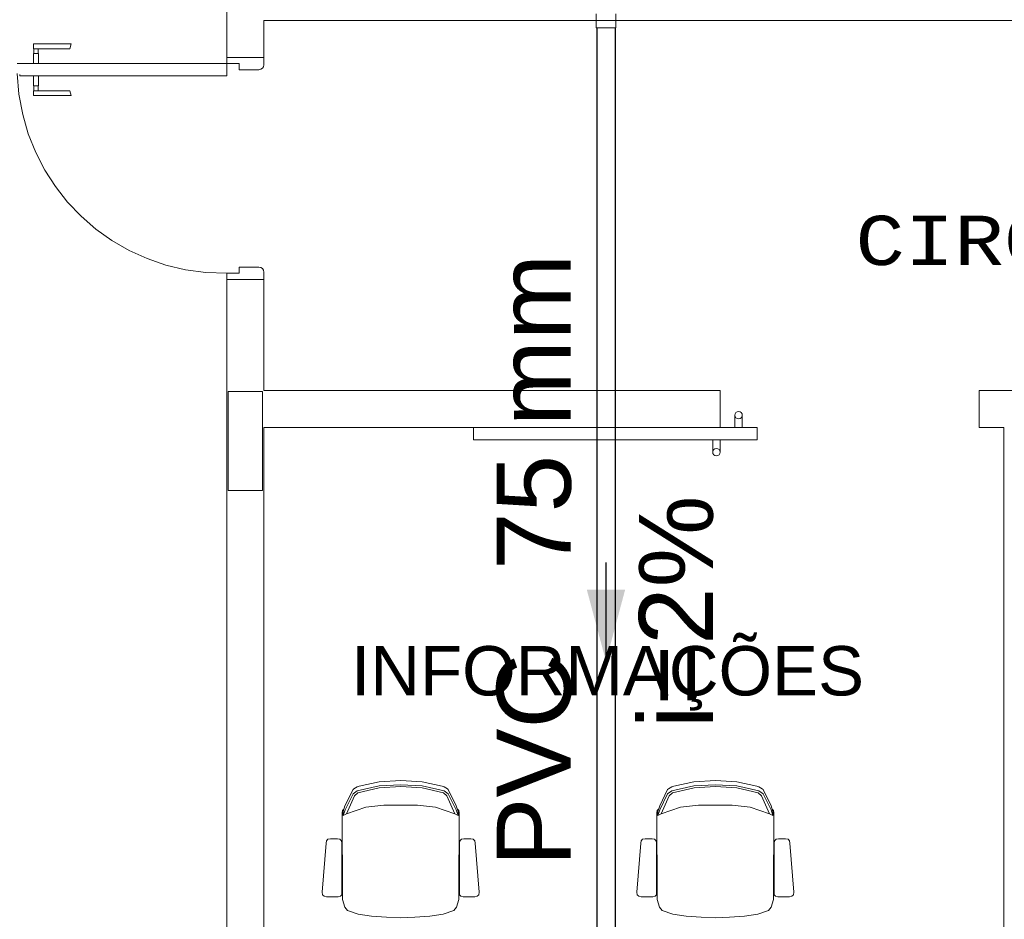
# Model space of a CAD drawing. Header units: feet. Extents: x 8 to 127, y 6 to 90.
# Tile 295 of 538: x 43.9 to 45.89, y 50.4 to 52.23. Entities that reach past the tile are written whole.
import ezdxf

# ---------------------------------------------------------------- set-up
doc = ezdxf.new("R2010")
doc.units = ezdxf.units.FT
doc.header["$MEASUREMENT"] = 0
doc.linetypes.add('HIDDENX2', pattern=[1.905, 1.27, -0.635])
for name, color, linetype in [('Alvenaria', 7, 'Continuous'), ('Esquadria', 250, 'Continuous'), ('FINA', 7, 'Continuous'), ('MOBILIÁRIO - móveis', 250, 'Continuous'), ('Projeção', 252, 'HIDDENX2'), ('texto', 7, 'Continuous')]:
    doc.layers.add(name, color=color, linetype=linetype)
for name, color, linetype, lineweight in [('Simbolos', 5, 'Continuous', 20), ('TQ-Condutos Sub-coletores', 108, 'Continuous', 25), ('TQ-Sentido conduto Sub-coletores', 108, 'Continuous', 30), ('TQ-Textos conduto Sub-coletores', 108, 'Continuous', 9)]:
    doc.layers.add(name, color=color, linetype=linetype, lineweight=lineweight)
doc.styles.add('Arial', font='arial.ttf')
doc.styles.add('CourierNew', font='cour.ttf')

msp = doc.modelspace()

# ---------------------------------------------------------------- hatches: boundary and pattern name
at = {"layer": 'TQ-Sentido conduto Sub-coletores', "linetype": 'Continuous'}
msp.add_hatch(color=108, dxfattribs=at).paths.add_polyline_path([(45.0838, 50.9263), (45.1227, 51.0712), (45.045, 51.0712)])

# ---------------------------------------------------------------- linework, layer by layer
at = {"layer": 'Alvenaria', "lineweight": 5}
for p, q in [((44.3152, 52.15), (44.3152, 52.3)), ((47.7902, 52.225), (44.3902, 52.225)), ((44.3902, 52.225), (44.3902, 52.15)), ((44.3902, 52.15), (44.3152, 52.15)), ((44.3902, 51.7), (44.3152, 51.7)), ((44.3152, 51.7), (44.3152, 51.475)), ((44.3902, 51.475), (44.3902, 51.7)), ((44.3152, 51.475), (44.3152, 50.025)), ((44.4402, 51.475), (44.3902, 51.475)), ((45.3152, 51.475), (44.4402, 51.475)), ((45.3152, 51.4), (45.3152, 51.475)), ((46.0152, 51.475), (45.8402, 51.475)), ((45.8402, 51.475), (45.8402, 51.4)), ((44.3902, 50.025), (44.3902, 51.4)), ((44.3902, 51.4), (44.4402, 51.4)), ((44.4402, 51.4), (45.3152, 51.4)), ((45.8402, 51.4), (45.8902, 51.4)), ((45.8902, 51.4), (45.8902, 50.025))]:
    msp.add_line(p, q, dxfattribs=at)
at = {"layer": 'Esquadria', "lineweight": 5}
for p, q in [((43.9234, 52.1775), (43.9999, 52.1775)), ((43.9234, 52.1675), (43.9234, 52.1775)), ((43.9234, 52.1675), (43.997, 52.1675)), ((43.9242, 52.1575), (43.9242, 52.1675)), ((43.9327, 52.1575), (43.9327, 52.1675)), ((43.997, 52.1675), (43.9999, 52.1775)), ((43.9234, 52.1375), (43.9234, 52.1575)), ((43.9334, 52.1575), (43.9234, 52.1575)), ((43.9334, 52.1375), (43.9334, 52.1575)), ((44.3152, 52.1375), (44.3152, 52.15)), ((44.3902, 52.15), (44.3902, 52.135)), ((43.8902, 52.1375), (44.3152, 52.1375)), ((44.3402, 52.1375), (44.3152, 52.1375)), ((44.3152, 52.1375), (44.3152, 52.1125)), ((44.3402, 52.125), (44.3402, 52.1375)), ((44.3802, 52.125), (44.3402, 52.125)), ((43.8952, 52.1125), (43.8952, 52.115)), ((44.3152, 52.1125), (43.8952, 52.1125)), ((43.9234, 52.1125), (43.9234, 52.0925)), ((43.9334, 52.1125), (43.9334, 52.0925)), ((43.9334, 52.0925), (43.9234, 52.0925)), ((43.9234, 52.0825), (43.9234, 52.0725)), ((43.9234, 52.0825), (43.997, 52.0825)), ((43.9242, 52.0925), (43.9242, 52.0825)), ((43.9327, 52.0925), (43.9327, 52.0825)), ((43.997, 52.0825), (43.9999, 52.0725)), ((43.9234, 52.0725), (43.9999, 52.0725)), ((44.3802, 51.725), (44.3402, 51.725)), ((44.3402, 51.725), (44.3402, 51.7125)), ((44.3402, 51.7125), (44.3152, 51.7125)), ((44.3152, 51.7125), (44.3152, 51.7)), ((44.3902, 51.7), (44.3902, 51.715)), ((45.3452, 51.4), (45.3452, 51.425)), ((45.3602, 51.425), (45.3602, 51.4)), ((44.8152, 51.375), (44.8152, 51.4)), ((44.8152, 51.4), (45.3902, 51.4)), ((45.3902, 51.4), (45.3902, 51.375)), ((45.3902, 51.375), (44.8152, 51.375)), ((45.3002, 51.35), (45.3002, 51.375)), ((45.3152, 51.375), (45.3152, 51.35))]:
    msp.add_line(p, q, dxfattribs=at)
for centre in [(45.3527, 51.425), (45.3077, 51.35)]:
    msp.add_circle(centre, 0.0075, dxfattribs=at)
for centre, start, end in [((44.3802, 52.135), 270, 0), ((44.3802, 51.715), 0, 90)]:
    msp.add_arc(centre, 0.01, start, end, dxfattribs=at)
at = {"layer": 'FINA', "linetype": 'Continuous', "lineweight": 5}
for p, q in [((44.3876, 51.4726), (44.3176, 51.4726)), ((44.3176, 51.4726), (44.3176, 51.2726)), ((44.3876, 51.2726), (44.3876, 51.4726)), ((44.3176, 51.2726), (44.3876, 51.2726))]:
    msp.add_line(p, q, dxfattribs=at)
at = {"layer": 'MOBILIÁRIO - móveis', "lineweight": 5}
for p, q in [((44.6676, 50.6844), (44.6239, 50.6819)), ((44.6676, 50.6844), (44.7113, 50.6819)), ((45.3056, 50.6844), (45.2619, 50.6819)), ((45.3056, 50.6844), (45.3492, 50.6819)), ((44.571, 50.6662), (44.5547, 50.6334)), ((44.5728, 50.668), (44.571, 50.6662)), ((44.571, 50.6579), (44.5795, 50.6636)), ((44.5794, 50.6717), (44.5728, 50.668)), ((44.5837, 50.6732), (44.5794, 50.6717)), ((44.5795, 50.6636), (44.6239, 50.6736)), ((44.5807, 50.6594), (44.6243, 50.6701)), ((44.6239, 50.6819), (44.5837, 50.6732)), ((44.6239, 50.6736), (44.6676, 50.676)), ((44.6243, 50.6701), (44.6676, 50.6723)), ((44.7113, 50.6736), (44.6676, 50.676)), ((44.7109, 50.6701), (44.6676, 50.6723)), ((44.7545, 50.6594), (44.7109, 50.6701)), ((44.7113, 50.6819), (44.7514, 50.6732)), ((44.7557, 50.6636), (44.7113, 50.6736)), ((44.7514, 50.6732), (44.7557, 50.6717)), ((44.7557, 50.6717), (44.7624, 50.668)), ((44.7642, 50.6579), (44.7557, 50.6636)), ((44.7624, 50.668), (44.7642, 50.6662)), ((44.7642, 50.6662), (44.7804, 50.6334)), ((45.2089, 50.6662), (45.1927, 50.6334)), ((45.2108, 50.668), (45.2089, 50.6662)), ((45.2089, 50.6579), (45.2175, 50.6636)), ((45.2174, 50.6717), (45.2108, 50.668)), ((45.2217, 50.6732), (45.2174, 50.6717)), ((45.2175, 50.6636), (45.2619, 50.6736)), ((45.2187, 50.6594), (45.2623, 50.6701)), ((45.2619, 50.6819), (45.2217, 50.6732)), ((45.2619, 50.6736), (45.3056, 50.676)), ((45.2623, 50.6701), (45.3056, 50.6723)), ((45.3492, 50.6736), (45.3056, 50.676)), ((45.3489, 50.6701), (45.3056, 50.6723)), ((45.3924, 50.6594), (45.3489, 50.6701)), ((45.3492, 50.6819), (45.3894, 50.6732)), ((45.3937, 50.6636), (45.3492, 50.6736)), ((45.3894, 50.6732), (45.3937, 50.6717)), ((45.3937, 50.6717), (45.4003, 50.668)), ((45.4022, 50.6579), (45.3937, 50.6636)), ((45.4003, 50.668), (45.4022, 50.6662)), ((45.4022, 50.6662), (45.4184, 50.6334)), ((44.5548, 50.6253), (44.571, 50.6579)), ((44.5577, 50.6173), (44.5739, 50.6538)), ((44.5739, 50.6538), (44.5807, 50.6594)), ((44.7613, 50.6538), (44.7545, 50.6594)), ((44.7774, 50.6173), (44.7613, 50.6538)), ((44.7804, 50.6253), (44.7642, 50.6579)), ((45.1927, 50.6253), (45.2089, 50.6579)), ((45.1957, 50.6173), (45.2119, 50.6538)), ((45.2119, 50.6538), (45.2187, 50.6594)), ((45.3992, 50.6538), (45.3924, 50.6594)), ((45.4154, 50.6173), (45.3992, 50.6538)), ((45.4184, 50.6253), (45.4022, 50.6579)), ((44.5499, 50.6239), (44.5488, 50.6191)), ((44.5525, 50.6263), (44.5499, 50.6239)), ((44.5547, 50.6334), (44.5512, 50.6221)), ((44.5512, 50.614), (44.5548, 50.6253)), ((44.5577, 50.6173), (44.597, 50.6306)), ((44.597, 50.6306), (44.6334, 50.6345)), ((44.6334, 50.6345), (44.6676, 50.6345)), ((44.7017, 50.6345), (44.6676, 50.6345)), ((44.7382, 50.6306), (44.7017, 50.6345)), ((44.7774, 50.6173), (44.7382, 50.6306)), ((44.7804, 50.6334), (44.7839, 50.6221)), ((44.7839, 50.614), (44.7804, 50.6253)), ((44.7826, 50.6263), (44.7852, 50.6239)), ((44.7852, 50.6239), (44.7863, 50.6191)), ((45.1879, 50.6239), (45.1868, 50.6191)), ((45.1905, 50.6263), (45.1879, 50.6239)), ((45.1927, 50.6334), (45.1892, 50.6221)), ((45.1892, 50.614), (45.1927, 50.6253)), ((45.1957, 50.6173), (45.2349, 50.6306)), ((45.2349, 50.6306), (45.2714, 50.6345)), ((45.2714, 50.6345), (45.3056, 50.6345)), ((45.3397, 50.6345), (45.3056, 50.6345)), ((45.3762, 50.6306), (45.3397, 50.6345)), ((45.4154, 50.6173), (45.3762, 50.6306)), ((45.4184, 50.6334), (45.4219, 50.6221)), ((45.4219, 50.614), (45.4184, 50.6253)), ((45.4206, 50.6263), (45.4232, 50.6239)), ((45.4232, 50.6239), (45.4243, 50.6191)), ((44.5488, 50.6191), (44.5495, 50.4497)), ((44.5512, 50.6221), (44.5512, 50.614)), ((44.5512, 50.614), (44.5577, 50.6173)), ((44.7839, 50.614), (44.7774, 50.6173)), ((44.7839, 50.6221), (44.7839, 50.614)), ((44.7863, 50.6191), (44.7857, 50.4497)), ((45.1868, 50.6191), (45.1875, 50.4497)), ((45.1892, 50.6221), (45.1892, 50.614)), ((45.1892, 50.614), (45.1957, 50.6173)), ((45.4219, 50.614), (45.4154, 50.6173)), ((45.4219, 50.6221), (45.4219, 50.614)), ((45.4243, 50.6191), (45.4236, 50.4497)), ((44.5202, 50.5657), (44.5173, 50.5627)), ((44.5251, 50.5666), (44.5202, 50.5657)), ((44.5396, 50.5666), (44.5251, 50.5666)), ((44.5445, 50.5657), (44.5396, 50.5666)), ((44.5474, 50.5627), (44.5445, 50.5657)), ((44.7878, 50.5627), (44.7907, 50.5657)), ((44.7907, 50.5657), (44.7956, 50.5666)), ((44.7956, 50.5666), (44.81, 50.5666)), ((44.81, 50.5666), (44.8149, 50.5657)), ((44.8149, 50.5657), (44.8179, 50.5627)), ((45.1582, 50.5657), (45.1553, 50.5627)), ((45.1631, 50.5666), (45.1582, 50.5657)), ((45.1776, 50.5666), (45.1631, 50.5666)), ((45.1825, 50.5657), (45.1776, 50.5666)), ((45.1854, 50.5627), (45.1825, 50.5657)), ((45.4257, 50.5627), (45.4287, 50.5657)), ((45.4287, 50.5657), (45.4335, 50.5666)), ((45.4335, 50.5666), (45.448, 50.5666)), ((45.448, 50.5666), (45.4529, 50.5657)), ((45.4529, 50.5657), (45.4558, 50.5627)), ((44.5163, 50.5579), (44.5083, 50.4585)), ((44.5173, 50.5627), (44.5163, 50.5579)), ((44.5484, 50.5579), (44.5474, 50.5627)), ((44.5484, 50.453), (44.5484, 50.5579)), ((44.7868, 50.5579), (44.7878, 50.5627)), ((44.7868, 50.453), (44.7868, 50.5579)), ((44.8179, 50.5627), (44.8188, 50.5579)), ((44.8188, 50.5579), (44.8268, 50.4585)), ((45.1543, 50.5579), (45.1463, 50.4585)), ((45.1553, 50.5627), (45.1543, 50.5579)), ((45.1864, 50.5579), (45.1854, 50.5627)), ((45.1864, 50.453), (45.1864, 50.5579)), ((45.4247, 50.453), (45.4248, 50.5579)), ((45.4248, 50.5579), (45.4257, 50.5627)), ((45.4558, 50.5627), (45.4568, 50.5579)), ((45.4568, 50.5579), (45.4648, 50.4585)), ((44.5083, 50.4585), (44.5093, 50.453)), ((44.5093, 50.453), (44.5122, 50.4501)), ((44.5122, 50.4501), (44.5171, 50.4491)), ((44.5171, 50.4491), (44.5406, 50.4491)), ((44.5406, 50.4491), (44.5455, 50.4501)), ((44.5455, 50.4501), (44.5484, 50.453)), ((44.5495, 50.4497), (44.55, 50.4432)), ((44.7857, 50.4497), (44.7852, 50.4432)), ((44.7897, 50.4501), (44.7868, 50.453)), ((44.7946, 50.4491), (44.7897, 50.4501)), ((44.818, 50.4491), (44.7946, 50.4491)), ((44.8229, 50.4501), (44.818, 50.4491)), ((44.8259, 50.453), (44.8229, 50.4501)), ((44.8268, 50.4585), (44.8259, 50.453)), ((45.1463, 50.4585), (45.1473, 50.453)), ((45.1473, 50.453), (45.1502, 50.4501)), ((45.1502, 50.4501), (45.1551, 50.4491)), ((45.1551, 50.4491), (45.1786, 50.4491)), ((45.1786, 50.4491), (45.1835, 50.4501)), ((45.1835, 50.4501), (45.1864, 50.453)), ((45.1875, 50.4497), (45.1879, 50.4432)), ((45.4236, 50.4497), (45.4232, 50.4432)), ((45.4277, 50.4501), (45.4247, 50.453)), ((45.4325, 50.4491), (45.4277, 50.4501)), ((45.456, 50.4491), (45.4325, 50.4491)), ((45.4609, 50.4501), (45.456, 50.4491)), ((45.4638, 50.453), (45.4609, 50.4501)), ((45.4648, 50.4585), (45.4638, 50.453)), ((44.55, 50.4432), (44.5546, 50.4281)), ((44.5546, 50.4281), (44.5599, 50.4211)), ((44.7806, 50.4281), (44.7753, 50.4211)), ((44.7852, 50.4432), (44.7806, 50.4281)), ((45.1879, 50.4432), (45.1926, 50.4281)), ((45.1926, 50.4281), (45.1979, 50.4211)), ((45.4186, 50.4281), (45.4133, 50.4211)), ((45.4232, 50.4432), (45.4186, 50.4281)), ((44.5599, 50.4211), (44.5815, 50.4135)), ((44.5815, 50.4135), (44.6087, 50.4096)), ((44.6087, 50.4096), (44.6389, 50.4075)), ((44.6389, 50.4075), (44.6676, 50.4067)), ((44.6963, 50.4075), (44.6676, 50.4067)), ((44.7264, 50.4096), (44.6963, 50.4075)), ((44.7537, 50.4135), (44.7264, 50.4096)), ((44.7753, 50.4211), (44.7537, 50.4135)), ((45.1979, 50.4211), (45.2195, 50.4135)), ((45.2195, 50.4135), (45.2467, 50.4096)), ((45.2467, 50.4096), (45.2768, 50.4075)), ((45.2768, 50.4075), (45.3056, 50.4067)), ((45.3343, 50.4075), (45.3056, 50.4067)), ((45.3644, 50.4096), (45.3343, 50.4075)), ((45.3916, 50.4135), (45.3644, 50.4096)), ((45.4133, 50.4211), (45.3916, 50.4135))]:
    msp.add_line(p, q, dxfattribs=at)
at = {"layer": 'Projeção', "lineweight": 5}
msp.add_arc((44.3087, 52.1312), 0.4187, 181.8671, 270.8936, dxfattribs=at)
at = {"layer": 'Simbolos'}
for p, q in [((45.064, 52.2382), (45.064, 52.21)), ((45.1037, 52.2382), (45.1037, 52.21)), ((45.064, 52.21), (45.0642, 52.2097)), ((45.0642, 52.2097), (45.1035, 52.2097)), ((45.1037, 52.21), (45.1035, 52.2097))]:
    msp.add_line(p, q, dxfattribs=at)
at = {"layer": 'TQ-Condutos Sub-coletores'}
for p, q in [((45.0651, 52.2097), (45.0651, 49.7775)), ((45.1026, 52.2097), (45.1026, 49.7775))]:
    msp.add_line(p, q, dxfattribs=at)
at = {"layer": 'TQ-Sentido conduto Sub-coletores'}
msp.add_line((45.0838, 51.1263), (45.0838, 50.9263), dxfattribs=at)

# ---------------------------------------------------------------- texts
at = {"layer": 'texto', "lineweight": 5, "char_height": 0.1, "attachment_point": 7, "line_spacing_factor": 0.9}
for s, insert, width, style in [('CIRCULAÇÃO', (45.5896, 51.6962), 2.100678, 'CourierNew'), ('INFORMAÇÕES', (44.5671, 50.8262), 2.08064, 'Arial')]:
    msp.add_mtext(s, dxfattribs=dict(at, insert=insert, width=width, style=style))
at = {"layer": 'TQ-Textos conduto Sub-coletores', "char_height": 0.15, "rotation": 90.0002, "line_spacing_factor": 0.6, "style": 'Arial'}
for s, insert, width, attachment_point in [('75 mm', (45.0146, 51.1113), 1.280716, 7), ('i=2%', (45.3021, 51.0263), 0.943445, 8), ('PVC', (45.0146, 50.9413), 0.862043, 9)]:
    msp.add_mtext(s, dxfattribs=dict(at, insert=insert, width=width, attachment_point=attachment_point))

doc.saveas('drawing.dxf')
